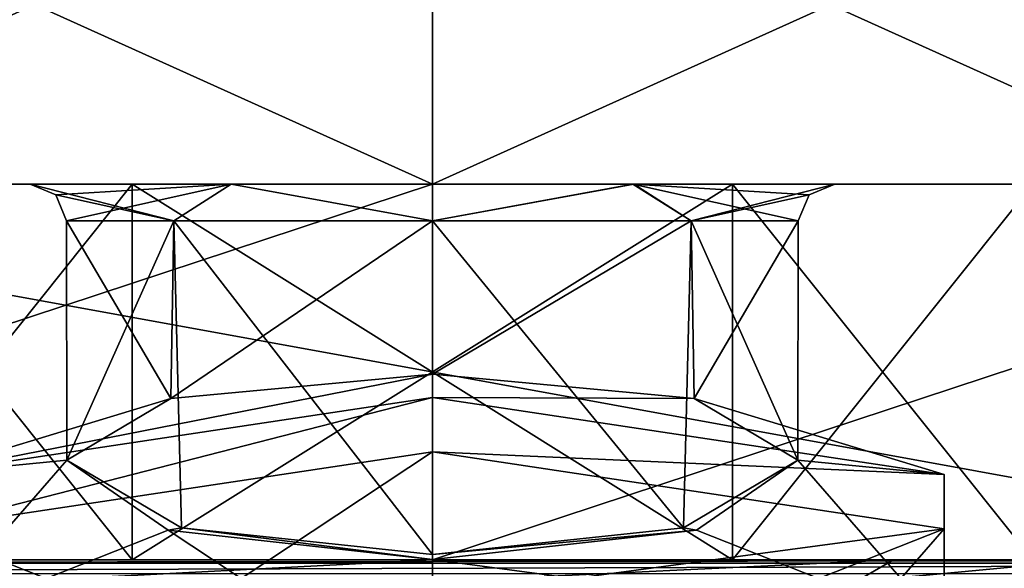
# Model space of a CAD drawing. Header units: millimetres. Extents: x -18.9 to 18.9, y -8.8 to 59.9.
# Tile 447 of 461: x -1.1 to 1.5, y 56.9 to 58.3. Entities that reach past the tile are written whole.
import ezdxf

# ---------------------------------------------------------------- set-up
doc = ezdxf.new("R2010")
doc.units = ezdxf.units.MM
doc.header["$LTSCALE"] = 65.185185
for name, color, linetype in [('1095', 7, 'CONTINUOUS'), ('1096', 7, 'CONTINUOUS'), ('1097', 7, 'CONTINUOUS'), ('1098', 7, 'CONTINUOUS'), ('1101', 7, 'CONTINUOUS'), ('1102', 7, 'CONTINUOUS'), ('1107', 7, 'CONTINUOUS'), ('1108', 7, 'CONTINUOUS'), ('1138', 7, 'CONTINUOUS'), ('1139', 7, 'CONTINUOUS'), ('1140', 7, 'CONTINUOUS'), ('1185', 7, 'CONTINUOUS'), ('1186', 7, 'CONTINUOUS'), ('1187', 7, 'CONTINUOUS'), ('1189', 7, 'CONTINUOUS'), ('1243', 7, 'CONTINUOUS'), ('1244', 7, 'CONTINUOUS'), ('1245', 7, 'CONTINUOUS'), ('1278', 7, 'CONTINUOUS'), ('1280', 7, 'CONTINUOUS'), ('833', 7, 'CONTINUOUS'), ('866', 7, 'CONTINUOUS'), ('906', 7, 'CONTINUOUS')]:
    doc.layers.add(name, color=color, linetype=linetype)

msp = doc.modelspace()

# ---------------------------------------------------------------- linework, layer by layer
at = {"layer": '1095', "color": 7, "linetype": 'Continuous'}
for points in [[(-0.8, 56.9, -9.5106), (-1.6, 56.9, -8.125), (-4.25, 56.9, -10.1366), (-0.8, 56.9, -9.5106)], [(-1.6, 56.9, -8.125), (-0.8, 56.9, -6.7394), (-4.25, 56.9, -10.1366), (-1.6, 56.9, -8.125)], [(0.8, 56.9, -9.5106), (-0.8, 56.9, -9.5106), (-4.25, 56.9, -10.1366), (0.8, 56.9, -9.5106)], [(0.8, 56.9, -9.5106), (-4.25, 56.9, -10.1366), (4.25, 56.9, -10.1366), (0.8, 56.9, -9.5106)], [(-4.25, 56.9, -10.1366), (-0.8, 56.9, -6.7394), (4.25, 56.9, 0.375), (-4.25, 56.9, -10.1366)], [(-4.25, 56.9, -10.1366), (-3.9069, 56.9, -11.0914), (4.25, 56.9, -10.1366), (-4.25, 56.9, -10.1366)], [(-4.25, 56.9, 0.375), (-4.25, 56.9, -10.1366), (4.25, 56.9, 0.375), (-4.25, 56.9, 0.375)], [(-3.8106, 56.9, 1.4356), (-4.25, 56.9, 0.375), (3.8106, 56.9, 1.4356), (-3.8106, 56.9, 1.4356)], [(3.8106, 56.9, 1.4356), (-4.25, 56.9, 0.375), (4.25, 56.9, 0.375), (3.8106, 56.9, 1.4356)], [(-3.9069, 56.9, -11.0914), (-3.0345, 56.9, -11.6094), (3.9069, 56.9, -11.0914), (-3.9069, 56.9, -11.0914)], [(4.25, 56.9, -10.1366), (-3.9069, 56.9, -11.0914), (3.9069, 56.9, -11.0914), (4.25, 56.9, -10.1366)], [(-2.75, 56.9, 1.875), (-3.8106, 56.9, 1.4356), (2.75, 56.9, 1.875), (-2.75, 56.9, 1.875)], [(2.75, 56.9, 1.875), (-3.8106, 56.9, 1.4356), (3.8106, 56.9, 1.4356), (2.75, 56.9, 1.875)], [(0, 56.9, -11.8998), (3.0345, 56.9, -11.6094), (-3.0345, 56.9, -11.6094), (0, 56.9, -11.8998)], [(-3.0345, 56.9, -11.6094), (3.0345, 56.9, -11.6094), (3.9069, 56.9, -11.0914), (-3.0345, 56.9, -11.6094)], [(-0.8, 56.9, -6.7394), (0.8, 56.9, -6.7394), (4.25, 56.9, 0.375), (-0.8, 56.9, -6.7394)], [(1.6, 56.9, -8.125), (0.8, 56.9, -9.5106), (4.25, 56.9, -10.1366), (1.6, 56.9, -8.125)], [(0.8, 56.9, -6.7394), (1.6, 56.9, -8.125), (4.25, 56.9, 0.375), (0.8, 56.9, -6.7394)]]:
    msp.add_3dface(points, dxfattribs=at)
at = {"layer": '1096', "color": 7, "linetype": 'Continuous'}
for points in [[(-0.8, 57.9, -6.7394), (-1.6, 57.9, -8.125), (-4.25, 57.9, 0.375), (-0.8, 57.9, -6.7394)], [(-1.6, 57.9, -8.125), (-0.8, 57.9, -9.5106), (-4.25, 57.9, -10.1366), (-1.6, 57.9, -8.125)], [(0.8, 57.9, -6.7394), (-0.8, 57.9, -6.7394), (-4.25, 57.9, 0.375), (0.8, 57.9, -6.7394)], [(4.25, 57.9, -10.1366), (0.8, 57.9, -6.7394), (-4.25, 57.9, 0.375), (4.25, 57.9, -10.1366)], [(-0.8, 57.9, -9.5106), (4.25, 57.9, -10.1366), (-4.25, 57.9, -10.1366), (-0.8, 57.9, -9.5106)], [(4.25, 57.9, 0.375), (4.25, 57.9, -10.1366), (-4.25, 57.9, 0.375), (4.25, 57.9, 0.375)], [(-4.25, 57.9, -10.1366), (4.25, 57.9, -10.1366), (3.9069, 57.9, -11.0914), (-4.25, 57.9, -10.1366)], [(-3.8106, 57.9, 1.4356), (4.25, 57.9, 0.375), (-4.25, 57.9, 0.375), (-3.8106, 57.9, 1.4356)], [(-3.9069, 57.9, -11.0914), (-4.25, 57.9, -10.1366), (3.9069, 57.9, -11.0914), (-3.9069, 57.9, -11.0914)], [(-3.0345, 57.9, -11.6094), (-3.9069, 57.9, -11.0914), (3.0345, 57.9, -11.6094), (-3.0345, 57.9, -11.6094)], [(3.0345, 57.9, -11.6094), (-3.9069, 57.9, -11.0914), (3.9069, 57.9, -11.0914), (3.0345, 57.9, -11.6094)], [(3.8106, 57.9, 1.4356), (4.25, 57.9, 0.375), (-3.8106, 57.9, 1.4356), (3.8106, 57.9, 1.4356)], [(-2.75, 57.9, 1.875), (3.8106, 57.9, 1.4356), (-3.8106, 57.9, 1.4356), (-2.75, 57.9, 1.875)], [(0, 57.9, -11.8998), (-3.0345, 57.9, -11.6094), (3.0345, 57.9, -11.6094), (0, 57.9, -11.8998)], [(2.75, 57.9, 1.875), (3.8106, 57.9, 1.4356), (-2.75, 57.9, 1.875), (2.75, 57.9, 1.875)], [(-0.8, 57.9, -9.5106), (0.8, 57.9, -9.5106), (4.25, 57.9, -10.1366), (-0.8, 57.9, -9.5106)], [(1.6, 57.9, -8.125), (0.8, 57.9, -6.7394), (4.25, 57.9, -10.1366), (1.6, 57.9, -8.125)], [(0.8, 57.9, -9.5106), (1.6, 57.9, -8.125), (4.25, 57.9, -10.1366), (0.8, 57.9, -9.5106)]]:
    msp.add_3dface(points, dxfattribs=at)
at = {"layer": '1097', "color": 7, "linetype": 'Continuous'}
for points in [[(-1.6, 56.9, -8.125), (-0.8, 56.9, -9.5106), (-1.6, 57.9, -8.125), (-1.6, 56.9, -8.125)], [(-1.6, 57.9, -8.125), (-0.8, 56.9, -9.5106), (-0.8, 57.9, -9.5106), (-1.6, 57.9, -8.125)], [(-0.8, 56.9, -9.5106), (0.8, 56.9, -9.5106), (-0.8, 57.9, -9.5106), (-0.8, 56.9, -9.5106)], [(0.8, 56.9, -9.5106), (0.8, 57.9, -9.5106), (-0.8, 57.9, -9.5106), (0.8, 56.9, -9.5106)], [(0.8, 56.9, -9.5106), (1.6, 56.9, -8.125), (0.8, 57.9, -9.5106), (0.8, 56.9, -9.5106)], [(1.6, 56.9, -8.125), (1.6, 57.9, -8.125), (0.8, 57.9, -9.5106), (1.6, 56.9, -8.125)]]:
    msp.add_3dface(points, dxfattribs=at)
at = {"layer": '1098', "color": 7, "linetype": 'Continuous'}
for points in [[(-0.8, 56.9, -6.7394), (-1.6, 56.9, -8.125), (-0.8, 57.9, -6.7394), (-0.8, 56.9, -6.7394)], [(-1.6, 56.9, -8.125), (-1.6, 57.9, -8.125), (-0.8, 57.9, -6.7394), (-1.6, 56.9, -8.125)], [(0.8, 56.9, -6.7394), (-0.8, 56.9, -6.7394), (0.8, 57.9, -6.7394), (0.8, 56.9, -6.7394)], [(-0.8, 56.9, -6.7394), (-0.8, 57.9, -6.7394), (0.8, 57.9, -6.7394), (-0.8, 56.9, -6.7394)], [(1.6, 56.9, -8.125), (0.8, 56.9, -6.7394), (1.6, 57.9, -8.125), (1.6, 56.9, -8.125)], [(0.8, 56.9, -6.7394), (0.8, 57.9, -6.7394), (1.6, 57.9, -8.125), (0.8, 56.9, -6.7394)]]:
    msp.add_3dface(points, dxfattribs=at)
at = {"layer": '1101', "color": 7, "linetype": 'Continuous'}
for points in [[(-2.75, 56.9, 1.875), (2.75, 56.9, 1.875), (-2.75, 57.9, 1.875), (-2.75, 56.9, 1.875)], [(2.75, 56.9, 1.875), (2.75, 57.9, 1.875), (-2.75, 57.9, 1.875), (2.75, 56.9, 1.875)]]:
    msp.add_3dface(points, dxfattribs=at)
at = {"layer": '1102', "color": 7, "linetype": 'Continuous'}
for points in [[(0, 56.9, -11.8998), (-3.0345, 56.9, -11.6094), (0, 57.9, -11.8998), (0, 56.9, -11.8998)], [(-3.0345, 56.9, -11.6094), (-3.0345, 57.9, -11.6094), (0, 57.9, -11.8998), (-3.0345, 56.9, -11.6094)], [(3.0345, 56.9, -11.6094), (0, 56.9, -11.8998), (3.0345, 57.9, -11.6094), (3.0345, 56.9, -11.6094)], [(0, 56.9, -11.8998), (0, 57.9, -11.8998), (3.0345, 57.9, -11.6094), (0, 56.9, -11.8998)]]:
    msp.add_3dface(points, dxfattribs=at)
at = {"layer": '1107', "color": 7, "linetype": 'Continuous'}
for points in [[(0, 57.394, -9.1), (0, 57.8025, -9.1), (0.6894, 57.8025, -8.8144), (0, 57.394, -9.1)], [(0, 57.394, -9.1), (0.6894, 57.8025, -8.8144), (0.6973, 57.3293, -8.8065), (0, 57.394, -9.1)], [(0, 57.8025, -7.15), (0, 56.9137, -7.15), (0.669, 56.9852, -7.4158), (0, 57.8025, -7.15)], [(0, 57.8025, -7.15), (0.669, 56.9852, -7.4158), (0.6894, 57.8025, -7.4356), (0, 57.8025, -7.15)], [(0.669, 56.9852, -7.4158), (0.9741, 57.165, -8.0833), (0.6894, 57.8025, -7.4356), (0.669, 56.9852, -7.4158)], [(0.6894, 57.8025, -8.8144), (0.975, 57.8025, -8.125), (0.6973, 57.3293, -8.8065), (0.6894, 57.8025, -8.8144)], [(0.9741, 57.165, -8.0833), (0.975, 57.8025, -8.125), (0.6894, 57.8025, -7.4356), (0.9741, 57.165, -8.0833)], [(0.975, 57.8025, -8.125), (0.9741, 57.165, -8.0833), (0.6973, 57.3293, -8.8065), (0.975, 57.8025, -8.125)]]:
    msp.add_3dface(points, dxfattribs=at)
at = {"layer": '1108', "color": 7, "linetype": 'Continuous'}
for points in [[(-0.6894, 57.8025, -7.4356), (-1.0725, 57.9, -8.125), (-1.0036, 57.8714, -8.125), (-0.6894, 57.8025, -7.4356)], [(-1.0725, 57.9, -8.125), (-0.6894, 57.8025, -7.4356), (-0.5368, 57.9, -7.1965), (-1.0725, 57.9, -8.125)], [(-0.6894, 57.8025, -7.4356), (0, 57.8025, -7.15), (-0.5368, 57.9, -7.1965), (-0.6894, 57.8025, -7.4356)], [(0, 57.8025, -7.15), (0.5338, 57.9, -7.1948), (-0.5368, 57.9, -7.1965), (0, 57.8025, -7.15)], [(0.5338, 57.9, -7.1948), (0, 57.8025, -7.15), (0.6894, 57.8025, -7.4356), (0.5338, 57.9, -7.1948)], [(0.975, 57.8025, -8.125), (1.0036, 57.8714, -8.125), (0.5338, 57.9, -7.1948), (0.975, 57.8025, -8.125)], [(0.975, 57.8025, -8.125), (0.5338, 57.9, -7.1948), (0.6894, 57.8025, -7.4356), (0.975, 57.8025, -8.125)], [(1.0036, 57.8714, -8.125), (1.0725, 57.9, -8.125), (0.5338, 57.9, -7.1948), (1.0036, 57.8714, -8.125)], [(-0.975, 57.8025, -8.125), (-0.6894, 57.8025, -7.4356), (-1.0036, 57.8714, -8.125), (-0.975, 57.8025, -8.125)]]:
    msp.add_3dface(points, dxfattribs=at)
at = {"layer": '1138', "color": 7, "linetype": 'Continuous'}
for points in [[(0, 57.187, -9.6653), (0, 57.3318, -9.6263), (1.364, 57.1271, -8.8659), (0, 57.187, -9.6653)], [(0, 57.187, -9.6653), (1.364, 57.1271, -8.8659), (1.364, 56.9823, -8.9049), (0, 57.187, -9.6653)], [(1.364, 57.1271, -8.8659), (1.364, 56.7177, -7.3451), (1.364, 56.9823, -8.9049), (1.364, 57.1271, -8.8659)], [(1.364, 56.7177, -7.3451), (1.364, 56.5728, -7.3841), (1.364, 56.9823, -8.9049), (1.364, 56.7177, -7.3451)]]:
    msp.add_3dface(points, dxfattribs=at)
at = {"layer": '1139', "color": 7, "linetype": 'Continuous'}
for points in [[(0, 56.7993, -9.1484), (0, 57.187, -9.6653), (1.364, 56.9823, -8.9049), (0, 56.7993, -9.1484)], [(0.704, 56.7212, -8.8582), (0, 56.7993, -9.1484), (1.364, 56.9823, -8.9049), (0.704, 56.7212, -8.8582)], [(0.9741, 56.535, -8.1667), (0.704, 56.7212, -8.8582), (1.364, 56.9823, -8.9049), (0.9741, 56.535, -8.1667)], [(1.364, 56.5728, -7.3841), (0.9741, 56.535, -8.1667), (1.364, 56.9823, -8.9049), (1.364, 56.5728, -7.3841)]]:
    msp.add_3dface(points, dxfattribs=at)
at = {"layer": '1140', "color": 7, "linetype": 'Continuous'}
for points in [[(0, 57.3318, -9.6263), (0, 57.394, -9.1), (0.6973, 57.3293, -8.8065), (0, 57.3318, -9.6263)], [(1.364, 57.1271, -8.8659), (0, 57.3318, -9.6263), (0.6973, 57.3293, -8.8065), (1.364, 57.1271, -8.8659)], [(0.9741, 57.165, -8.0833), (1.364, 57.1271, -8.8659), (0.6973, 57.3293, -8.8065), (0.9741, 57.165, -8.0833)], [(0.9741, 57.165, -8.0833), (0.704, 56.9788, -7.3918), (1.364, 56.7177, -7.3451), (0.9741, 57.165, -8.0833)], [(1.364, 57.1271, -8.8659), (0.9741, 57.165, -8.0833), (1.364, 56.7177, -7.3451), (1.364, 57.1271, -8.8659)], [(0.704, 56.9788, -7.3918), (0, 56.9007, -7.1016), (1.364, 56.7177, -7.3451), (0.704, 56.9788, -7.3918)], [(0, 56.9007, -7.1016), (0, 56.5129, -6.5847), (1.364, 56.7177, -7.3451), (0, 56.9007, -7.1016)]]:
    msp.add_3dface(points, dxfattribs=at)
at = {"layer": '1185', "color": 7, "linetype": 'Continuous'}
for points in [[(-0.6971, 57.3294, -8.8067), (0, 57.394, -9.1), (-1.364, 57.1271, -8.8659), (-0.6971, 57.3294, -8.8067)], [(0, 57.394, -9.1), (0, 57.3318, -9.6263), (-1.364, 57.1271, -8.8659), (0, 57.394, -9.1)], [(-0.9741, 57.165, -8.0833), (-0.6971, 57.3294, -8.8067), (-1.364, 57.1271, -8.8659), (-0.9741, 57.165, -8.0833)], [(-0.704, 56.9788, -7.3918), (-0.9741, 57.165, -8.0833), (-1.364, 56.7177, -7.3451), (-0.704, 56.9788, -7.3918)], [(-0.9741, 57.165, -8.0833), (-1.364, 57.1271, -8.8659), (-1.364, 56.7177, -7.3451), (-0.9741, 57.165, -8.0833)], [(-0.704, 56.9788, -7.3918), (-1.364, 56.7177, -7.3451), (0, 56.5129, -6.5847), (-0.704, 56.9788, -7.3918)], [(0, 56.9007, -7.1016), (-0.704, 56.9788, -7.3918), (0, 56.5129, -6.5847), (0, 56.9007, -7.1016)]]:
    msp.add_3dface(points, dxfattribs=at)
at = {"layer": '1186', "color": 7, "linetype": 'Continuous'}
for points in [[(0, 57.187, -9.6653), (-0.704, 56.7212, -8.8582), (-1.364, 56.9823, -8.9049), (0, 57.187, -9.6653)], [(0, 56.7993, -9.1484), (-0.704, 56.7212, -8.8582), (0, 57.187, -9.6653), (0, 56.7993, -9.1484)], [(-0.704, 56.7212, -8.8582), (-0.9741, 56.535, -8.1667), (-1.364, 56.9823, -8.9049), (-0.704, 56.7212, -8.8582)], [(-0.9741, 56.535, -8.1667), (-1.364, 56.5728, -7.3841), (-1.364, 56.9823, -8.9049), (-0.9741, 56.535, -8.1667)]]:
    msp.add_3dface(points, dxfattribs=at)
at = {"layer": '1187', "color": 7, "linetype": 'Continuous'}
for points in [[(0, 57.3318, -9.6263), (0, 57.187, -9.6653), (-1.364, 56.9823, -8.9049), (0, 57.3318, -9.6263)], [(-1.364, 57.1271, -8.8659), (0, 57.3318, -9.6263), (-1.364, 56.9823, -8.9049), (-1.364, 57.1271, -8.8659)]]:
    msp.add_3dface(points, dxfattribs=at)
at = {"layer": '1189', "color": 7, "linetype": 'Continuous'}
for points in [[(-0.6688, 56.9852, -7.4156), (-0.9741, 57.165, -8.0833), (-0.704, 56.9788, -7.3918), (-0.6688, 56.9852, -7.4156)], [(0.9741, 57.165, -8.0833), (0.669, 56.9852, -7.4158), (0.704, 56.9788, -7.3918), (0.9741, 57.165, -8.0833)], [(0, 56.9007, -7.1016), (-0.6688, 56.9852, -7.4156), (-0.704, 56.9788, -7.3918), (0, 56.9007, -7.1016)], [(0, 56.9137, -7.15), (-0.6688, 56.9852, -7.4156), (0, 56.9007, -7.1016), (0, 56.9137, -7.15)], [(0.669, 56.9852, -7.4158), (0, 56.9137, -7.15), (0.704, 56.9788, -7.3918), (0.669, 56.9852, -7.4158)], [(0.704, 56.9788, -7.3918), (0, 56.9137, -7.15), (0, 56.9007, -7.1016), (0.704, 56.9788, -7.3918)]]:
    msp.add_3dface(points, dxfattribs=at)
at = {"layer": '1243', "color": 7, "linetype": 'Continuous'}
for points in [[(0, 57.9, -11.125), (-1.0725, 57.9, -8.125), (-2.1213, 57.9, -6.0037), (0, 57.9, -11.125)], [(-2.1213, 57.9, -6.0037), (-1.0725, 57.9, -8.125), (-0.5368, 57.9, -7.1965), (-2.1213, 57.9, -6.0037)], [(-2.1213, 57.9, -10.2463), (0, 57.9, -11.125), (-2.1213, 57.9, -6.0037), (-2.1213, 57.9, -10.2463)], [(0, 57.9, -5.125), (-2.1213, 57.9, -6.0037), (-0.5368, 57.9, -7.1965), (0, 57.9, -5.125)], [(-0.5368, 57.9, -9.0534), (-1.0725, 57.9, -8.125), (0, 57.9, -11.125), (-0.5368, 57.9, -9.0534)], [(0.5368, 57.9, -9.0534), (-0.5368, 57.9, -9.0534), (0, 57.9, -11.125), (0.5368, 57.9, -9.0534)], [(0.5338, 57.9, -7.1948), (0, 57.9, -5.125), (-0.5368, 57.9, -7.1965), (0.5338, 57.9, -7.1948)], [(0, 57.9, -5.125), (1.0725, 57.9, -8.125), (2.1213, 57.9, -10.2463), (0, 57.9, -5.125)], [(1.0725, 57.9, -8.125), (0, 57.9, -5.125), (0.5338, 57.9, -7.1948), (1.0725, 57.9, -8.125)], [(0.5368, 57.9, -9.0534), (0, 57.9, -11.125), (2.1213, 57.9, -10.2463), (0.5368, 57.9, -9.0534)], [(2.1213, 57.9, -6.0037), (0, 57.9, -5.125), (2.1213, 57.9, -10.2463), (2.1213, 57.9, -6.0037)], [(1.0725, 57.9, -8.125), (0.5368, 57.9, -9.0534), (2.1213, 57.9, -10.2463), (1.0725, 57.9, -8.125)]]:
    msp.add_3dface(points, dxfattribs=at)
at = {"layer": '1244', "color": 7, "linetype": 'Continuous'}
for points in [[(-1.0725, 57.9, -8.125), (-0.5368, 57.9, -9.0534), (-1.0036, 57.8714, -8.125), (-1.0725, 57.9, -8.125)], [(-0.5368, 57.9, -9.0534), (-0.975, 57.8025, -8.125), (-1.0036, 57.8714, -8.125), (-0.5368, 57.9, -9.0534)], [(-0.6894, 57.8025, -8.8144), (-0.975, 57.8025, -8.125), (-0.5368, 57.9, -9.0534), (-0.6894, 57.8025, -8.8144)], [(0, 57.8025, -9.1), (-0.6894, 57.8025, -8.8144), (-0.5368, 57.9, -9.0534), (0, 57.8025, -9.1)], [(0.5368, 57.9, -9.0534), (0, 57.8025, -9.1), (-0.5368, 57.9, -9.0534), (0.5368, 57.9, -9.0534)], [(0, 57.8025, -9.1), (0.5368, 57.9, -9.0534), (0.6894, 57.8025, -8.8144), (0, 57.8025, -9.1)], [(0.5368, 57.9, -9.0534), (1.0725, 57.9, -8.125), (0.6894, 57.8025, -8.8144), (0.5368, 57.9, -9.0534)], [(1.0725, 57.9, -8.125), (1.0036, 57.8714, -8.125), (0.6894, 57.8025, -8.8144), (1.0725, 57.9, -8.125)], [(1.0036, 57.8714, -8.125), (0.975, 57.8025, -8.125), (0.6894, 57.8025, -8.8144), (1.0036, 57.8714, -8.125)]]:
    msp.add_3dface(points, dxfattribs=at)
at = {"layer": '1245', "color": 7, "linetype": 'Continuous'}
for points in [[(-0.975, 57.8025, -8.125), (-0.6894, 57.8025, -8.8144), (-0.6971, 57.3294, -8.8067), (-0.975, 57.8025, -8.125)], [(-0.6894, 57.8025, -7.4356), (-0.975, 57.8025, -8.125), (-0.9741, 57.165, -8.0833), (-0.6894, 57.8025, -7.4356)], [(-0.9741, 57.165, -8.0833), (-0.975, 57.8025, -8.125), (-0.6971, 57.3294, -8.8067), (-0.9741, 57.165, -8.0833)], [(-0.6688, 56.9852, -7.4156), (-0.6894, 57.8025, -7.4356), (-0.9741, 57.165, -8.0833), (-0.6688, 56.9852, -7.4156)], [(0, 57.8025, -9.1), (0, 57.394, -9.1), (-0.6971, 57.3294, -8.8067), (0, 57.8025, -9.1)], [(-0.6894, 57.8025, -8.8144), (0, 57.8025, -9.1), (-0.6971, 57.3294, -8.8067), (-0.6894, 57.8025, -8.8144)], [(0, 57.8025, -7.15), (-0.6894, 57.8025, -7.4356), (0, 56.9137, -7.15), (0, 57.8025, -7.15)], [(0, 56.9137, -7.15), (-0.6894, 57.8025, -7.4356), (-0.6688, 56.9852, -7.4156), (0, 56.9137, -7.15)]]:
    msp.add_3dface(points, dxfattribs=at)
at = {"layer": '1278', "color": 7, "linetype": 'Continuous'}
for points in [[(2.1213, 57.9, -10.2463), (0, 57.9, -11.125), (2.1213, 58.8568, -10.2463), (2.1213, 57.9, -10.2463)], [(0, 57.9, -11.125), (0, 58.8568, -11.125), (2.1213, 58.8568, -10.2463), (0, 57.9, -11.125)], [(0, 57.9, -5.125), (2.1213, 57.9, -6.0037), (0, 58.8568, -5.125), (0, 57.9, -5.125)], [(2.1213, 57.9, -6.0037), (2.1213, 58.8568, -6.0037), (0, 58.8568, -5.125), (2.1213, 57.9, -6.0037)]]:
    msp.add_3dface(points, dxfattribs=at)
at = {"layer": '1280', "color": 7, "linetype": 'Continuous'}
for points in [[(0, 57.9, -11.125), (-2.1213, 57.9, -10.2463), (0, 58.8568, -11.125), (0, 57.9, -11.125)], [(0, 58.8568, -11.125), (-2.1213, 57.9, -10.2463), (-2.1213, 58.8568, -10.2463), (0, 58.8568, -11.125)], [(-2.1213, 57.9, -6.0037), (0, 57.9, -5.125), (-2.1213, 58.8568, -6.0037), (-2.1213, 57.9, -6.0037)], [(0, 57.9, -5.125), (0, 58.8568, -5.125), (-2.1213, 58.8568, -6.0037), (0, 57.9, -5.125)]]:
    msp.add_3dface(points, dxfattribs=at)
at = {"layer": '833', "color": 7, "linetype": 'Continuous'}
for points in [[(-1.2284, 56.9, -0.7732), (-4.196, 56.9, 0.023), (0, 56.9, -0.2696), (-1.2284, 56.9, -0.7732)], [(0, 56.9, -0.2696), (-4.196, 56.9, 0.023), (4.196, 56.9, 0.023), (0, 56.9, -0.2696)], [(1.2284, 56.9, -0.7732), (0, 56.9, -0.2696), (4.196, 56.9, 0.023), (1.2284, 56.9, -0.7732)], [(1.7497, 56.9, -1.989), (1.2284, 56.9, -0.7732), (4.196, 56.9, 0.023), (1.7497, 56.9, -1.989)]]:
    msp.add_3dface(points, dxfattribs=at)
at = {"layer": '866', "color": 7, "linetype": 'Continuous'}
for points in [[(-1.2284, 56.9, -0.7732), (0, 56.9, -0.2696), (-1.1275, 56.8414, -0.8722), (-1.2284, 56.9, -0.7732)], [(-1.1275, 56.8414, -0.8722), (0, 56.9, -0.2696), (0, 56.8414, -0.4109), (-1.1275, 56.8414, -0.8722)], [(0, 56.9, -0.2696), (1.2284, 56.9, -0.7732), (0, 56.8414, -0.4109), (0, 56.9, -0.2696)], [(0, 56.8414, -0.4109), (1.2284, 56.9, -0.7732), (1.1275, 56.8414, -0.8722), (0, 56.8414, -0.4109)], [(1.2284, 56.9, -0.7732), (1.7497, 56.9, -1.989), (1.1275, 56.8414, -0.8722), (1.2284, 56.9, -0.7732)], [(1.7497, 56.9, -1.989), (1.6083, 56.8414, -1.9914), (1.1275, 56.8414, -0.8722), (1.7497, 56.9, -1.989)]]:
    msp.add_3dface(points, dxfattribs=at)
at = {"layer": '906', "color": 7, "linetype": 'Continuous'}
for points in [[(4.196, 56.9, 0.023), (-4.196, 56.9, 0.023), (-4.196, 56.8907, 0.0831), (4.196, 56.9, 0.023)], [(4.196, 56.9, 0.023), (-4.196, 56.8907, 0.0831), (4.196, 56.8907, 0.0831), (4.196, 56.9, 0.023)], [(-4.196, 56.8638, 0.1377), (4.196, 56.8638, 0.1377), (4.196, 56.8907, 0.0831), (-4.196, 56.8638, 0.1377)], [(-4.196, 56.8907, 0.0831), (-4.196, 56.8638, 0.1377), (4.196, 56.8907, 0.0831), (-4.196, 56.8907, 0.0831)]]:
    msp.add_3dface(points, dxfattribs=at)

doc.saveas('drawing.dxf')
